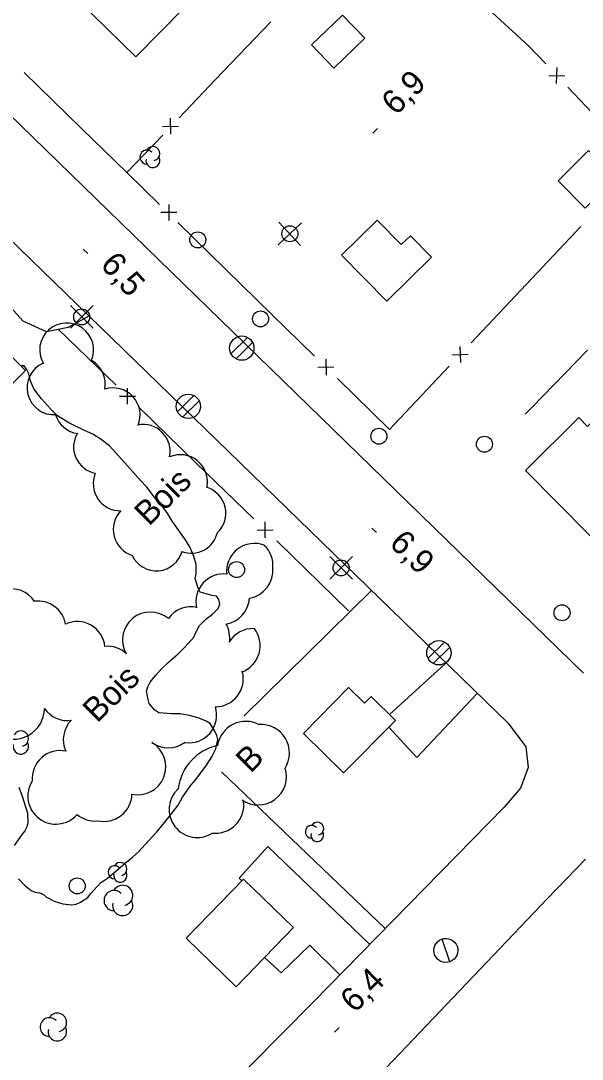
# Model space of a CAD drawing. Extents: x 381879 to 384696, y 5564785 to 5567594.
# Drawn here: x 382770.9 to 382841.1, y 5565651.8 to 5565781.6 of the extents above; entities that cross this region are included whole.
import ezdxf

# ---------------------------------------------------------------- set-up
doc = ezdxf.new("R2010")
doc.units = 0
for name, color, linetype in [('Niveau 19', 7, 'Continuous'), ('Niveau 2', 7, 'Continuous'), ('Niveau 21', 7, 'Continuous'), ('Niveau 3', 7, 'Continuous'), ('Niveau 31', 7, 'Continuous'), ('Niveau 36', 7, 'Continuous'), ('Niveau 37', 7, 'Continuous'), ('Niveau 41', 7, 'Continuous'), ('Niveau 44', 7, 'Continuous')]:
    doc.layers.add(name, color=color, linetype=linetype)

msp = doc.modelspace()

# ---------------------------------------------------------------- linework, layer by layer
at = {"layer": 'Niveau 19'}
for points in [[(382779.41, 5565744.69), (382776.83, 5565743.28), (382774.09, 5565742.71), (382771.21, 5565744.05), (382767.56, 5565748.04), (382763.95, 5565751.42), (382759.29, 5565753.28), (382756.34, 5565752.97), (382755.2, 5565752.4)], [(382817, 5565694.89), (382824.03, 5565701.28), (382824.08, 5565701.33)], [(382828, 5565697.52), (382827.95, 5565697.47), (382820.45, 5565689.51), (382816.91, 5565693.3)], [(382814.54, 5565666.13), (382814.5, 5565666.17), (382801.78, 5565678.38), (382798.19, 5565674.41), (382798.56, 5565674.07)], [(382801.37, 5565664.5), (382803.45, 5565662.57), (382807.06, 5565666.03), (382810.82, 5565662.34)]]:
    msp.add_lwpolyline(points, dxfattribs=at)
at = {"layer": 'Niveau 2'}
for points in [[(382779.27, 5565672.02), (382779.63, 5565672.47), (382780.87, 5565673.83), (382781.72, 5565674.44), (382783.03, 5565675.49), (382783.93, 5565676.3), (382784.88, 5565677.04), (382785.66, 5565677.75), (382786.44, 5565678.63), (382787.95, 5565680.26), (382789.43, 5565682.04), (382790.57, 5565683.55), (382791.14, 5565684.55), (382792.07, 5565685.91), (382792.77, 5565686.77), (382794.14, 5565688.55), (382794.79, 5565689.58), (382795.3, 5565690.6), (382795.54, 5565691.75), (382795.43, 5565692.28), (382795.18, 5565692.81), (382794.57, 5565693.77), (382794.09, 5565694.05), (382793.09, 5565694.45), (382792.01, 5565694.77), (382790.83, 5565694.96), (382789.74, 5565694.96), (382788.18, 5565695.11), (382787.68, 5565695.41), (382786.97, 5565696.25), (382786.81, 5565696.78), (382786.63, 5565697.81), (382786.78, 5565698.36), (382787.09, 5565698.92), (382787.75, 5565699.77), (382788.53, 5565700.63), (382789.33, 5565701.4), (382790.61, 5565702.5), (382791.47, 5565703.33), (382792.52, 5565704.55), (382792.75, 5565705.05), (382793.25, 5565706), (382794.02, 5565706.81), (382794.89, 5565707.43), (382795.6, 5565708.14), (382795.79, 5565708.68), (382795.67, 5565709.25), (382795.38, 5565709.68), (382794.82, 5565709.77), (382793.32, 5565710.18), (382793.07, 5565710.69), (382792.72, 5565711.88), (382792.82, 5565712.47), (382792.85, 5565713.63), (382792.54, 5565714.63), (382792.09, 5565715.76), (382791.51, 5565716.72), (382790.86, 5565717.59), (382789.82, 5565719.06), (382789.28, 5565719.97), (382788.53, 5565721.03), (382787.72, 5565721.94), (382786.64, 5565723.3), (382785.85, 5565724.16), (382783.91, 5565726.35), (382781.98, 5565728.49), (382780.96, 5565729.27), (382779.91, 5565729.92), (382778.87, 5565730.38), (382776.89, 5565731.36), (382775.48, 5565732.24), (382774.6, 5565733.11), (382773.47, 5565734.35), (382772.51, 5565735.59), (382772.09, 5565736.59), (382771.87, 5565737.58), (382771.62, 5565738.08), (382771.3, 5565738.49), (382770.92, 5565738.47)], [(382770.63, 5565685.82), (382771.05, 5565684.68), (382771.72, 5565682.56), (382771.78, 5565681.37), (382771.66, 5565680.86), (382771.38, 5565680.32), (382771.05, 5565679.91), (382770.07, 5565678.5)], [(382770.6, 5565674.34), (382771.36, 5565673.53), (382772.2, 5565672.86), (382772.71, 5565672.68), (382773.27, 5565672.59), (382773.73, 5565672.37), (382774.13, 5565672.03), (382775.05, 5565671.53), (382776.17, 5565671.23), (382777.27, 5565671.09), (382777.81, 5565671.15), (382778.35, 5565671.42), (382779.27, 5565672.02)]]:
    msp.add_lwpolyline(points, dxfattribs=at)
at = {"layer": 'Niveau 21'}
for points in [[(382841.27, 5565700.06), (382759.89, 5565779.18)], [(382752.87, 5565770.49), (382756.04, 5565767.38), (382831.85, 5565693.79)], [(382831.85, 5565693.79), (382834.06, 5565690.84), (382834.36, 5565688.27), (382833.41, 5565685.67), (382831.36, 5565683.29), (382807.46, 5565658.92), (382779.69, 5565630.87), (382750.06, 5565600.25), (382720.53, 5565570.18), (382697.53, 5565546.63)], [(382814.1, 5565648.1), (382836.74, 5565671.85), (382841.52, 5565676.79)]]:
    msp.add_lwpolyline(points, dxfattribs=at)
at = {"layer": 'Niveau 3'}
for p, q in [((382814.94, 5565767.59), (382815.51, 5565768.16)), ((382778.69, 5565753.08), (382779.26, 5565752.51)), ((382814.81, 5565718.19), (382815.38, 5565717.62)), ((382810.15, 5565655.15), (382810.7, 5565655.73))]:
    msp.add_line(p, q, dxfattribs=at)
at = {"layer": 'Niveau 31'}
for points in [[(382785.3, 5565777.1), (382776.3, 5565785.9), (382785.3, 5565795.1), (382794.3, 5565786.3)], [(382807.27, 5565778.61), (382811.13, 5565782.34), (382813.93, 5565779.44), (382810.07, 5565775.71)], [(382841.5, 5565758.2), (382838.1, 5565761.6), (382841.9, 5565765.4), (382845.3, 5565762)], [(382816.67, 5565746.57), (382810.99, 5565752.31), (382815.46, 5565756.71), (382818.49, 5565753.63), (382819.62, 5565754.75), (382822.25, 5565752.07)], [(382764.3, 5565733.4), (382755.5, 5565742.1), (382761.3, 5565748), (382771.5, 5565737.9), (382769.2, 5565735.6), (382767.8, 5565737)], [(382834.02, 5565725.41), (382840.69, 5565732), (382841.77, 5565730.91), (382846.21, 5565735.3), (382852.86, 5565728.58), (382848.41, 5565724.18), (382852.64, 5565719.9), (382845.98, 5565713.32)], [(382817.75, 5565694.15), (382811.26, 5565687.58), (382806.25, 5565692.52), (382811.89, 5565698.25), (382813.87, 5565696.29), (382814.71, 5565697.14)], [(382791.59, 5565666.9), (382798.77, 5565674.29), (382805, 5565668.24), (382797.82, 5565660.85)]]:
    msp.add_lwpolyline(points, close=True, dxfattribs=at)
at = {"layer": 'Niveau 36'}
for p, q in [((382803.08, 5565753.62), (382806, 5565756.34)), ((382805.9, 5565753.52), (382803.18, 5565756.44)), ((382779.93, 5565746.01), (382777.11, 5565743.19)), ((382779.93, 5565743.19), (382777.11, 5565746.01)), ((382799.23, 5565742.03), (382797.17, 5565739.99)), ((382797.83, 5565739.35), (382799.89, 5565741.39)), ((382792.54, 5565734.75), (382790.48, 5565732.71)), ((382791.14, 5565732.07), (382793.2, 5565734.11)), ((382812.37, 5565714.63), (382809.55, 5565711.81)), ((382812.37, 5565711.81), (382809.55, 5565714.63)), ((382823.88, 5565703.94), (382821.82, 5565701.9)), ((382822.48, 5565701.26), (382824.54, 5565703.3)), ((382824.54, 5565663.95), (382823.58, 5565666.79))]:
    msp.add_line(p, q, dxfattribs=at)
for centre, radius in [((382804.55, 5565754.99), 1), ((382793.03, 5565754.23), 1), ((382778.51, 5565744.6), 1), ((382800.88, 5565744.35), 1), ((382798.54, 5565740.69), 1.52), ((382791.85, 5565733.41), 1.52), ((382815.68, 5565729.67), 1), ((382828.88, 5565728.67), 1), ((382810.95, 5565713.22), 1), ((382797.89, 5565713), 1), ((382838.59, 5565707.6), 1), ((382823.19, 5565702.6), 1.52), ((382777.95, 5565673.45), 1)]:
    msp.add_circle(centre, radius, dxfattribs=at)
msp.add_ellipse((382824.06, 5565665.38), major_axis=(0.05, 1.5), ratio=0.999982, dxfattribs=at)
at = {"layer": 'Niveau 37'}
for p, q in [((382837.92, 5565773.77), (382837.97, 5565775.78)), ((382836.94, 5565774.8), (382838.95, 5565774.75)), ((382789.58, 5565769.43), (382789.63, 5565767.43)), ((382788.61, 5565768.41), (382790.61, 5565768.45)), ((382789.4, 5565758.64), (382789.43, 5565756.64)), ((382790.42, 5565757.65), (382788.41, 5565757.63)), ((382825.82, 5565740.9), (382825.88, 5565738.9)), ((382809.05, 5565739.3), (382809.07, 5565737.3)), ((382824.85, 5565739.87), (382826.85, 5565739.93)), ((382810.06, 5565738.31), (382808.06, 5565738.29)), ((382784.26, 5565733.68), (382784.23, 5565735.68)), ((382783.24, 5565734.67), (382785.24, 5565734.7)), ((382801.48, 5565716.97), (382801.45, 5565718.97)), ((382800.46, 5565717.95), (382802.47, 5565717.98))]:
    msp.add_line(p, q, dxfattribs=at)
for points in [[(382829.34, 5565783.13), (382834.45, 5565778.45), (382836.57, 5565776.22)], [(382802.16, 5565781.51), (382795.26, 5565774.27)], [(382778.47, 5565768.17), (382771.3, 5565775.14)], [(382795.26, 5565774.27), (382790.7, 5565769.49)], [(382839.32, 5565773.33), (382846.21, 5565766.08)], [(382788.65, 5565767.32), (382784.17, 5565762.65), (382778.47, 5565768.17)], [(382788.24, 5565758.67), (382784.17, 5565762.65)], [(382800.48, 5565746.69), (382790.55, 5565756.42)], [(382840.95, 5565755.9), (382834.09, 5565748.63)], [(382834.09, 5565748.63), (382827.22, 5565741.36)], [(382807.63, 5565739.7), (382800.48, 5565746.69)], [(382775.63, 5565743.04), (382782.81, 5565736.08)], [(382841.78, 5565740.42), (382834.8, 5565733.26)], [(382824.48, 5565738.45), (382817.62, 5565731.17)], [(382817.62, 5565731.17), (382817.01, 5565730.53), (382810.49, 5565736.9)], [(382785.68, 5565733.29), (382792.85, 5565726.33)], [(382834.8, 5565733.26), (382833.99, 5565732.43)], [(382792.85, 5565726.33), (382800.03, 5565719.36)], [(382802.9, 5565716.58), (382810.08, 5565709.61)], [(382810.08, 5565709.61), (382811.89, 5565707.85)]]:
    msp.add_lwpolyline(points, dxfattribs=at)
at = {"layer": 'Niveau 41'}
for points in [[(382814.75, 5565710.39), (382798.8, 5565694.69)], [(382816.47, 5565668.11), (382795.98, 5565687.71)]]:
    msp.add_lwpolyline(points, dxfattribs=at)
at = {"layer": 'Niveau 44'}
for centre, radius, start, end in [((382786.66, 5565764.58), 0.875, 44.1153, 269.8039), ((382787.41, 5565765.01), 0.875, 282.2692, 149.7262), ((382787.41, 5565764.14), 0.875, 166.9368, 29.6212), ((382770.89, 5565691.87), 0.969, 282.2692, 149.7262), ((382770.89, 5565690.9), 0.969, 166.9368, 29.6212), ((382807.29, 5565680.21), 0.801, 44.1153, 269.8039), ((382807.98, 5565680.61), 0.801, 282.2692, 149.7262), ((382807.98, 5565679.81), 0.801, 166.9368, 29.6212), ((382782.64, 5565675.15), 0.821, 44.1153, 269.8039), ((382783.35, 5565675.57), 0.821, 282.2692, 149.7262), ((382783.35, 5565674.74), 0.821, 166.9368, 29.6212), ((382782.56, 5565671.63), 1.26, 44.1153, 269.8039), ((382783.64, 5565672.27), 1.26, 282.2692, 149.7262), ((382783.64, 5565671), 1.26, 166.9368, 29.6212), ((382775.47, 5565656.39), 1.16, 282.2692, 149.7262), ((382774.47, 5565655.81), 1.16, 44.1153, 269.8039), ((382775.47, 5565655.23), 1.16, 166.9368, 29.6212)]:
    msp.add_arc(centre, radius, start, end, dxfattribs=at)
for centre, major_axis, ratio, start_param, end_param in [((382776.63, 5565740.46), (-2.46, -2.31), 0.999937, 1.970639, 6.059383), ((382778.12, 5565736.22), (-1.52, 3.01), 0.989522, 4.051644, 5.30652), ((382775.05, 5565735.74), (-0.9, -3.25), 0.996884, 3.830757, 6.631478), ((382782.47, 5565732.35), (-1.34, 3.1), 0.989519, 3.903161, 6.198456), ((382778.47, 5565733.34), (2.37, -2.41), 0.992969, 4.234756, 5.35885), ((382786.22, 5565727.78), (-1.88, 2.81), 0.990923, 3.919345, 5.892017), ((382780.86, 5565728.3), (3.05, -1.44), 0.984337, 3.03415, 4.955), ((382790.88, 5565724.01), (-2.49, 2.27), 0.991623, 3.664509, 5.869923), ((382783.32, 5565723.72), (2.31, -2.47), 0.991788, 3.559891, 5.543833), ((382793.19, 5565720.09), (-2.48, 2.29), 0.986135, 3.069383, 5.162939), ((382785.82, 5565718), (1.36, -3.1), 0.991606, 3.533794, 5.568957), ((382792.22, 5565718.43), (1.48, -3.04), 0.993265, 5.474334, 7.166482), ((382800.09, 5565712.79), (-0.73, -3.41), 0.990995, 2.979949, 5.031267), ((382798.98, 5565713.52), (-1.65, 3.07), 0.990995, 4.131284, 5.031267), ((382787.84, 5565716.22), (1.08, -3.2), 0.992897, 4.834668, 7.261366), ((382798.95, 5565712.87), (1.61, 3.1), 0.993465, 3.781497, 5.299815), ((382796.26, 5565708.97), (0.18, -3.49), 0.990705, 2.955631, 4.872719), ((382769.68, 5565707.11), (-2.85, -2.03), 0.999985, 3.099616, 5.610056), ((382773.06, 5565705.58), (-3.06, 1.69), 0.999985, 3.822535, 5.347341), ((382796.04, 5565709.64), (0.81, 3.4), 0.987654, 3.533809, 4.888826), ((382787.1, 5565704.21), (-3.33, -1.05), 0.999674, 3.702788, 6.50132), ((382792.18, 5565704.85), (-2.16, 2.75), 0.996923, 5.393044, 6.562115), ((382777.94, 5565703), (-2.45, 2.51), 0.999985, 4.049143, 5.933522), ((382793.54, 5565704.47), (-0.73, 3.42), 0.99852, 4.350924, 5.023287), ((382799.94, 5565702.15), (-2.47, -2.48), 0.992846, 3.89985, 4.948339), ((382797.37, 5565703.5), (-0.54, 3.45), 0.992846, 3.322843, 5.226552), ((382781.75, 5565699.9), (-3.4, 0.87), 0.999985, 4.221833, 5.05798), ((382795.26, 5565699.35), (-0.1, 3.49), 0.99145, 3.106238, 4.936803), ((382769.97, 5565695.67), (1.47, -3.6), 0.999752, 5.334347, 7.456602), ((382776.72, 5565697.61), (1.17, -3.29), 0.999198, 4.974003, 6.087976), ((382791.96, 5565694.83), (0.16, 3.48), 0.986685, 3.035495, 5.06287), ((382779.7, 5565691.71), (-3.22, 1.37), 0.996713, 5.896968, 7.108453), ((382799.01, 5565690.49), (-3.19, -1.53), 0.999637, 3.769083, 5.686962), ((382800.97, 5565690.09), (-0.6, 3.49), 0.998729, 3.969265, 6.190887), ((382785.56, 5565688.34), (1.01, 3.35), 0.992796, 3.198423, 6.05378), ((382789.34, 5565694.2), (3.31, 1.13), 0.9957, 3.760507, 5.028772), ((382796.9, 5565684.78), (-2.27, 5.97), 0.997614, 6.139132, 7.361626), ((382775.82, 5565686.87), (-2.42, -2.53), 0.999941, 3.694297, 5.568293), ((382800.58, 5565687.11), (0.7, -3.47), 0.999387, 5.479417, 7.958952), ((382775.28, 5565684.68), (2.65, -2.29), 0.999941, 3.287497, 6.282923), ((382781.32, 5565685), (2.32, 2.61), 0.99518, 3.639811, 5.417534), ((382792.97, 5565683.03), (-1.02, -3.38), 0.997928, 4.185633, 7.135854), ((382795.25, 5565683.58), (1.45, 3.23), 0.999817, 3.443089, 5.262142), ((382780.2, 5565685.05), (2.06, -2.82), 0.999941, 4.94402, 5.743426)]:
    msp.add_ellipse(centre, major_axis=major_axis, ratio=ratio, start_param=start_param, end_param=end_param, dxfattribs=at)

# ---------------------------------------------------------------- texts
at = {"layer": 'Niveau 3'}
for s, rotation, p in [('6,9', 44.7717, (382817.82, 5565769.68)), ('6,5  ', 312.2224, (382780.72, 5565751.04)), ('6,9  ', 314.8483, (382816.85, 5565716.15)), ('6,4  ', 44.7717, (382812.66, 5565657.46))]:
    msp.add_text(s, height=3, rotation=rotation, dxfattribs=at).set_placement(p)
at = {"layer": 'Niveau 44'}
for s, p in [('Bois', (382786.92, 5565718.34)), ('Bois', (382780.45, 5565693.73)), ('B', (382799.61, 5565687.44))]:
    msp.add_text(s, height=3, rotation=44.7707, dxfattribs=at).set_placement(p)

doc.saveas('drawing.dxf')
